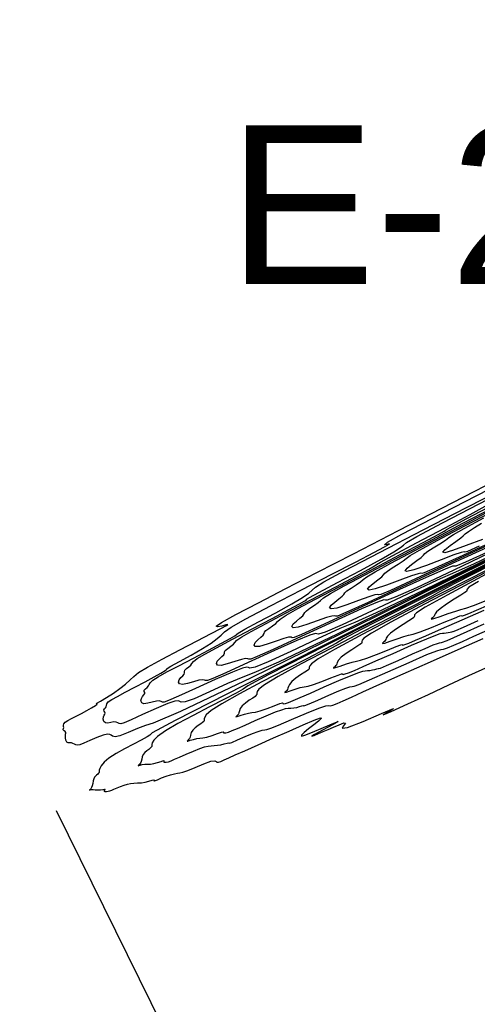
# Model space of a CAD drawing. Extents: x 3249832 to 3255657, y 13789405 to 13793316.
# Tile 593 of 656: x 3254860 to 3254917, y 13790713 to 13790838. Entities that reach past the tile are written whole.
import ezdxf

# ---------------------------------------------------------------- set-up
doc = ezdxf.new("R2010")
doc.units = 0
doc.header["$LTSCALE"] = 100
doc.header["$MEASUREMENT"] = 0
doc.linetypes.add('DASHED', pattern=[0.75, 0.5, -0.25])
for name, color, linetype in [('GRATIO_CON', 10, 'CONTINUOUS'), ('GRATIO_ICON', 7, 'CONTINUOUS'), ('PLAN', 7, 'CONTINUOUS'), ('TARGETS_EAST', 7, 'CONTINUOUS')]:
    doc.layers.add(name, color=color, linetype=linetype)
doc.styles.get("Standard").update_dxf_attribs({"font": 'arial.ttf'})

# ---------------------------------------------------------------- blocks, each defined once
blk = doc.blocks.new('Gratio_032316_contours')
at = {"layer": 'GRATIO_CON', "color": 5, "linetype": 'Continuous', "flags": 128}
for points in [[(3254923.45, 13790771.71), (3254904.7, 13790762.43), (3254888.79, 13790754.62), (3254879.89, 13790750.38), (3254876.45, 13790748.89), (3254875.47, 13790748.6), (3254874.48, 13790748.23), (3254873.3, 13790747.73), (3254872.26, 13790747.32), (3254871.64, 13790747.18), (3254871.33, 13790747.24), (3254871.17, 13790747.38), (3254870.99, 13790747.49), (3254870.68, 13790747.52), (3254870.15, 13790747.39), (3254869.36, 13790747.09), (3254868.47, 13790746.7), (3254867.69, 13790746.37), (3254867.19, 13790746.17), (3254866.9, 13790746.11), (3254866.71, 13790746.15), (3254866.53, 13790746.24), (3254866.34, 13790746.35), (3254866.14, 13790746.42), (3254865.93, 13790746.43), (3254865.73, 13790746.43), (3254865.56, 13790746.52), (3254865.56, 13790746.52), (3254865.45, 13790746.75), (3254865.39, 13790747.05), (3254865.39, 13790747.33), (3254865.42, 13790747.52), (3254865.45, 13790747.64), (3254865.44, 13790747.73), (3254865.34, 13790747.84), (3254865.22, 13790747.95), (3254865.12, 13790748.06), (3254865.12, 13790748.15), (3254865.15, 13790748.24), (3254865.18, 13790748.34), (3254865.15, 13790748.48), (3254865.13, 13790748.65), (3254865.18, 13790748.83), (3254865.37, 13790749.02), (3254865.7, 13790749.22), (3254866.17, 13790749.47), (3254866.76, 13790749.78), (3254867.41, 13790750.13), (3254868.07, 13790750.49), (3254868.69, 13790750.84), (3254869.16, 13790751.13), (3254869.4, 13790751.3), (3254869.36, 13790751.33), (3254869.26, 13790751.33), (3254869.34, 13790751.41), (3254869.82, 13790751.69), (3254870.58, 13790752.12), (3254871.44, 13790752.66), (3254872.26, 13790753.25), (3254872.97, 13790753.82), (3254873.54, 13790754.34), (3254873.99, 13790754.78), (3254874.6, 13790755.27), (3254875.72, 13790755.97), (3254877.56, 13790756.98), (3254879.8, 13790758.15), (3254881.98, 13790759.28), (3254883.74, 13790760.18), (3254884.97, 13790760.82), (3254885.67, 13790761.2), (3254885.84, 13790761.33), (3254885.61, 13790761.28), (3254885.12, 13790761.14), (3254884.57, 13790761.02), (3254884.38, 13790761.11), (3254885.04, 13790761.59), (3254886.88, 13790762.61), (3254889.7, 13790764.08), (3254893.18, 13790765.87), (3254897.08, 13790767.88), (3254901.69, 13790770.25), (3254907.38, 13790773.19), (3254914.22, 13790776.73), (3254921.04, 13790780.25)], [(3254928.32, 13790774.26), (3254912.8, 13790766.57), (3254899.62, 13790760.11), (3254892.23, 13790756.59), (3254889.15, 13790755.25), (3254887.73, 13790754.71), (3254885.82, 13790753.88), (3254883.55, 13790752.84), (3254881.6, 13790751.98), (3254880.47, 13790751.58), (3254879.98, 13790751.53), (3254879.81, 13790751.64), (3254879.62, 13790751.73), (3254879.19, 13790751.68), (3254878.29, 13790751.36), (3254876.82, 13790750.74), (3254875.12, 13790749.98), (3254873.66, 13790749.33), (3254872.78, 13790748.96), (3254872.36, 13790748.83), (3254872.16, 13790748.85), (3254871.99, 13790748.94), (3254871.78, 13790749.02), (3254871.5, 13790749.05), (3254871.13, 13790748.99), (3254870.75, 13790748.92), (3254870.42, 13790748.93), (3254870.42, 13790748.93), (3254870.23, 13790749.11), (3254870.15, 13790749.39), (3254870.17, 13790749.68), (3254870.27, 13790749.89), (3254870.37, 13790750.05), (3254870.41, 13790750.18), (3254870.36, 13790750.3), (3254870.27, 13790750.43), (3254870.23, 13790750.56), (3254870.3, 13790750.69), (3254870.42, 13790750.82), (3254870.52, 13790750.97), (3254870.55, 13790751.13), (3254870.59, 13790751.32), (3254870.78, 13790751.57), (3254871.23, 13790751.88), (3254871.95, 13790752.28), (3254872.93, 13790752.81), (3254874.14, 13790753.45), (3254875.42, 13790754.12), (3254876.57, 13790754.74), (3254877.42, 13790755.21), (3254877.95, 13790755.52), (3254878.18, 13790755.69), (3254878.17, 13790755.73), (3254878.21, 13790755.8), (3254878.67, 13790756.07), (3254879.77, 13790756.67), (3254881.24, 13790757.47), (3254882.68, 13790758.29), (3254883.77, 13790758.99), (3254884.52, 13790759.56), (3254885.02, 13790760.01), (3254885.45, 13790760.4), (3254886.29, 13790760.98), (3254888.11, 13790762.03), (3254891.25, 13790763.7), (3254895.14, 13790765.71), (3254898.95, 13790767.67), (3254902.03, 13790769.25), (3254904.24, 13790770.4), (3254905.61, 13790771.12), (3254906.2, 13790771.45), (3254906.22, 13790771.5), (3254905.91, 13790771.42), (3254905.61, 13790771.38), (3254905.99, 13790771.7), (3254907.8, 13790772.72), (3254911.6, 13790774.71), (3254917.13, 13790777.55), (3254923.94, 13790781.04)], [(3254920.9, 13790770.72), (3254910.46, 13790765.6), (3254904.56, 13790762.79), (3254901.86, 13790761.6), (3254899.99, 13790760.82), (3254897.16, 13790759.52), (3254893.81, 13790757.95), (3254890.94, 13790756.64), (3254889.3, 13790755.97), (3254888.63, 13790755.82), (3254888.45, 13790755.9), (3254888.26, 13790755.97), (3254887.7, 13790755.84), (3254886.43, 13790755.34), (3254884.28, 13790754.39), (3254881.78, 13790753.26), (3254879.63, 13790752.29), (3254878.37, 13790751.74), (3254877.82, 13790751.54), (3254877.61, 13790751.56), (3254877.45, 13790751.63), (3254877.21, 13790751.7), (3254876.85, 13790751.68), (3254876.33, 13790751.55), (3254875.76, 13790751.4), (3254875.28, 13790751.34), (3254875.28, 13790751.34), (3254875, 13790751.48), (3254874.9, 13790751.73), (3254874.96, 13790752.02), (3254875.11, 13790752.27), (3254875.28, 13790752.47), (3254875.39, 13790752.63), (3254875.38, 13790752.77), (3254875.32, 13790752.91), (3254875.33, 13790753.06), (3254875.48, 13790753.23), (3254875.69, 13790753.41), (3254875.87, 13790753.59), (3254875.94, 13790753.78), (3254876.06, 13790753.99), (3254876.39, 13790754.3), (3254877.09, 13790754.74), (3254878.19, 13790755.35), (3254879.69, 13790756.14), (3254881.53, 13790757.11), (3254883.43, 13790758.12), (3254885.06, 13790758.99), (3254886.15, 13790759.58), (3254886.75, 13790759.92), (3254886.96, 13790760.07), (3254886.98, 13790760.12), (3254887.17, 13790760.26), (3254888, 13790760.73), (3254889.73, 13790761.65), (3254891.91, 13790762.81), (3254893.92, 13790763.93), (3254895.28, 13790764.74), (3254896.06, 13790765.3), (3254896.5, 13790765.68), (3254896.9, 13790766.03), (3254897.97, 13790766.7), (3254900.5, 13790768.09), (3254904.95, 13790770.41), (3254910.48, 13790773.27), (3254915.92, 13790776.07), (3254920.31, 13790778.32)], [(3254921.29, 13790771.09), (3254916.9, 13790769), (3254914.56, 13790767.95), (3254912.25, 13790766.93), (3254908.49, 13790765.17), (3254904.06, 13790763.07), (3254900.28, 13790761.3), (3254898.13, 13790760.37), (3254897.29, 13790760.1), (3254897.09, 13790760.16), (3254896.89, 13790760.2), (3254896.21, 13790760), (3254894.57, 13790759.32), (3254891.74, 13790758.05), (3254888.43, 13790756.54), (3254885.6, 13790755.24), (3254883.97, 13790754.52), (3254883.28, 13790754.26), (3254883.06, 13790754.26), (3254882.9, 13790754.33), (3254882.65, 13790754.37), (3254882.2, 13790754.31), (3254881.53, 13790754.12), (3254880.78, 13790753.88), (3254880.14, 13790753.76), (3254880.14, 13790753.76), (3254879.77, 13790753.84), (3254879.66, 13790754.07), (3254879.74, 13790754.37), (3254879.95, 13790754.65), (3254880.2, 13790754.88), (3254880.37, 13790755.08), (3254880.4, 13790755.24), (3254880.38, 13790755.39), (3254880.44, 13790755.56), (3254880.66, 13790755.77), (3254880.96, 13790756), (3254881.21, 13790756.22), (3254881.34, 13790756.42), (3254881.52, 13790756.67), (3254881.99, 13790757.04), (3254882.95, 13790757.61), (3254884.44, 13790758.41), (3254886.45, 13790759.47), (3254888.92, 13790760.77), (3254891.45, 13790762.11), (3254893.56, 13790763.23), (3254894.88, 13790763.95), (3254895.54, 13790764.32), (3254895.75, 13790764.46), (3254895.78, 13790764.51), (3254896.13, 13790764.73), (3254897.33, 13790765.38), (3254899.68, 13790766.63), (3254902.57, 13790768.16), (3254905.16, 13790769.56), (3254906.78, 13790770.49), (3254907.61, 13790771.03), (3254907.98, 13790771.35), (3254908.36, 13790771.66), (3254909.66, 13790772.42), (3254912.89, 13790774.14), (3254918.65, 13790777.13)], [(3254918.95, 13790770.62), (3254915.79, 13790769.17), (3254914.59, 13790768.68), (3254914.36, 13790768.68), (3254914.17, 13790768.68), (3254913.24, 13790768.32), (3254910.85, 13790767.27), (3254906.66, 13790765.36), (3254901.74, 13790763.09), (3254897.55, 13790761.16), (3254895.15, 13790760.08), (3254894.2, 13790759.69), (3254893.96, 13790759.66), (3254893.82, 13790759.72), (3254893.52, 13790759.72), (3254892.91, 13790759.58), (3254891.93, 13790759.24), (3254890.81, 13790758.85), (3254889.86, 13790758.58), (3254889.86, 13790758.58), (3254889.32, 13790758.56), (3254889.17, 13790758.75), (3254889.31, 13790759.06), (3254889.64, 13790759.4), (3254890.03, 13790759.72), (3254890.32, 13790759.99), (3254890.43, 13790760.18), (3254890.49, 13790760.35), (3254890.65, 13790760.56), (3254891.02, 13790760.85), (3254891.5, 13790761.17), (3254891.9, 13790761.47), (3254892.13, 13790761.71), (3254892.45, 13790762.01), (3254893.2, 13790762.51), (3254894.67, 13790763.33), (3254896.92, 13790764.53), (3254899.97, 13790766.14), (3254903.7, 13790768.1), (3254907.48, 13790770.1), (3254910.55, 13790771.72), (3254912.35, 13790772.69), (3254913.13, 13790773.11), (3254913.31, 13790773.23), (3254913.4, 13790773.3), (3254914.05, 13790773.66), (3254915.98, 13790774.69), (3254919.59, 13790776.59)], [(3254918.99, 13790771.25), (3254914.12, 13790769.01), (3254908.4, 13790766.37), (3254903.52, 13790764.12), (3254900.74, 13790762.86), (3254899.66, 13790762.4), (3254899.41, 13790762.37), (3254899.27, 13790762.41), (3254898.95, 13790762.39), (3254898.27, 13790762.21), (3254897.13, 13790761.81), (3254895.83, 13790761.33), (3254894.72, 13790760.99), (3254894.72, 13790760.99), (3254894.1, 13790760.92), (3254893.93, 13790761.09), (3254894.1, 13790761.4), (3254894.49, 13790761.77), (3254894.94, 13790762.13), (3254895.3, 13790762.44), (3254895.45, 13790762.65), (3254895.54, 13790762.83), (3254895.75, 13790763.06), (3254896.2, 13790763.39), (3254896.77, 13790763.76), (3254897.24, 13790764.1), (3254897.53, 13790764.36), (3254897.92, 13790764.68), (3254898.81, 13790765.24), (3254900.53, 13790766.19), (3254903.17, 13790767.59), (3254906.73, 13790769.47), (3254911.09, 13790771.77), (3254915.49, 13790774.09), (3254919.04, 13790775.97)], [(3254921.58, 13790772.67), (3254915.05, 13790769.65), (3254909.49, 13790767.08), (3254906.34, 13790765.64), (3254905.12, 13790765.12), (3254904.86, 13790765.07), (3254904.73, 13790765.11), (3254904.39, 13790765.07), (3254903.62, 13790764.84), (3254902.33, 13790764.37), (3254900.84, 13790763.82), (3254899.58, 13790763.4), (3254899.58, 13790763.4), (3254898.87, 13790763.29), (3254898.68, 13790763.43), (3254898.88, 13790763.75), (3254899.33, 13790764.15), (3254899.85, 13790764.55), (3254900.27, 13790764.89), (3254900.47, 13790765.12), (3254900.6, 13790765.31), (3254900.85, 13790765.56), (3254901.38, 13790765.93), (3254902.04, 13790766.35), (3254902.59, 13790766.72), (3254902.92, 13790767), (3254903.38, 13790767.35), (3254904.41, 13790767.98), (3254906.39, 13790769.06), (3254909.41, 13790770.66), (3254913.49, 13790772.8), (3254918.47, 13790775.43)], [(3254921.71, 13790772.93), (3254915.46, 13790770.04), (3254911.93, 13790768.42), (3254910.58, 13790767.83), (3254910.31, 13790767.77), (3254910.19, 13790767.8), (3254909.82, 13790767.74), (3254908.98, 13790767.47), (3254907.53, 13790766.93), (3254905.86, 13790766.3), (3254904.44, 13790765.81), (3254904.44, 13790765.81), (3254903.65, 13790765.65), (3254903.44, 13790765.77), (3254903.67, 13790766.09), (3254904.18, 13790766.52), (3254904.77, 13790766.97), (3254905.25, 13790767.34), (3254905.49, 13790767.59), (3254905.65, 13790767.79), (3254905.96, 13790768.06), (3254906.57, 13790768.47), (3254907.3, 13790768.93), (3254907.93, 13790769.35), (3254908.32, 13790769.65), (3254908.85, 13790770.02), (3254910.02, 13790770.71), (3254912.25, 13790771.92), (3254915.65, 13790773.72), (3254920.25, 13790776.14)], [(3254917.93, 13790772.06), (3254915.89, 13790771.27), (3254914.16, 13790770.64), (3254914.16, 13790770.64), (3254913.2, 13790770.37), (3254912.95, 13790770.45), (3254913.24, 13790770.78), (3254913.87, 13790771.27), (3254914.6, 13790771.8), (3254915.2, 13790772.24), (3254915.53, 13790772.53), (3254915.76, 13790772.75), (3254916.17, 13790773.06), (3254916.93, 13790773.54), (3254917.84, 13790774.11)]]:
    blk.add_lwpolyline(points, dxfattribs=at)
at = {"layer": 'GRATIO_CON', "color": 1, "linetype": 'Continuous', "flags": 128}
for points in [[(3254922.94, 13790771.19), (3254903.88, 13790761.69), (3254887.86, 13790753.66), (3254879.23, 13790749.25), (3254876.33, 13790747.67), (3254876.02, 13790747.39), (3254875.69, 13790747.16), (3254874.95, 13790746.75), (3254873.95, 13790746.24), (3254872.85, 13790745.66), (3254871.78, 13790745.07), (3254870.88, 13790744.5), (3254870.26, 13790743.97), (3254869.9, 13790743.53), (3254869.71, 13790743.19), (3254869.65, 13790742.96), (3254869.65, 13790742.81), (3254869.64, 13790742.7), (3254869.57, 13790742.58), (3254869.46, 13790742.46), (3254869.32, 13790742.34), (3254869.18, 13790742.23), (3254869.06, 13790742.1), (3254868.96, 13790741.9), (3254868.89, 13790741.62), (3254868.84, 13790741.3), (3254868.77, 13790741.01), (3254868.68, 13790740.79), (3254868.58, 13790740.64), (3254868.49, 13790740.54), (3254868.43, 13790740.49), (3254868.41, 13790740.47), (3254868.44, 13790740.47), (3254868.52, 13790740.49), (3254868.66, 13790740.52), (3254868.87, 13790740.53), (3254869.15, 13790740.51), (3254869.47, 13790740.48), (3254869.8, 13790740.48), (3254870.09, 13790740.52), (3254870.3, 13790740.57), (3254870.4, 13790740.58), (3254870.37, 13790740.52), (3254870.28, 13790740.41), (3254870.25, 13790740.32), (3254870.36, 13790740.27), (3254870.56, 13790740.27), (3254870.79, 13790740.31), (3254871, 13790740.37), (3254871.23, 13790740.45), (3254871.51, 13790740.58), (3254871.9, 13790740.74), (3254872.34, 13790740.92), (3254872.79, 13790741.09), (3254873.21, 13790741.21), (3254873.61, 13790741.28), (3254874.03, 13790741.33), (3254874.48, 13790741.36), (3254874.96, 13790741.4), (3254875.45, 13790741.47), (3254875.92, 13790741.59), (3254876.32, 13790741.71), (3254876.55, 13790741.76), (3254876.58, 13790741.71), (3254876.55, 13790741.64), (3254876.63, 13790741.64), (3254876.98, 13790741.77), (3254877.51, 13790741.99), (3254878.1, 13790742.22), (3254878.65, 13790742.4), (3254879.12, 13790742.53), (3254879.5, 13790742.6), (3254879.8, 13790742.63), (3254880.18, 13790742.71), (3254880.8, 13790742.92), (3254881.76, 13790743.32), (3254882.84, 13790743.77), (3254883.73, 13790744.09), (3254884.2, 13790744.16), (3254884.38, 13790744.07), (3254884.48, 13790743.97), (3254884.66, 13790743.97), (3254884.97, 13790744.07), (3254885.39, 13790744.26), (3254885.97, 13790744.52), (3254886.79, 13790744.89), (3254888, 13790745.43), (3254889.67, 13790746.17), (3254891.61, 13790747.03), (3254893.58, 13790747.9), (3254895.35, 13790748.69), (3254896.72, 13790749.29), (3254897.53, 13790749.59), (3254897.67, 13790749.52), (3254897.3, 13790749.17), (3254896.68, 13790748.69), (3254896.02, 13790748.17), (3254895.46, 13790747.72), (3254895.13, 13790747.4), (3254895.14, 13790747.28), (3254895.58, 13790747.38), (3254896.51, 13790747.75), (3254897.91, 13790748.34), (3254899.22, 13790748.89), (3254899.78, 13790749.09), (3254899.15, 13790748.72), (3254897.89, 13790748.05), (3254896.79, 13790747.46), (3254896.44, 13790747.24), (3254896.72, 13790747.34), (3254897.28, 13790747.58), (3254897.88, 13790747.83), (3254898.49, 13790748.1), (3254899.16, 13790748.39), (3254899.89, 13790748.71), (3254900.48, 13790748.93), (3254900.68, 13790748.9), (3254900.42, 13790748.58), (3254900.26, 13790748.26), (3254900.95, 13790748.37), (3254902.89, 13790749.13), (3254905.21, 13790750.13), (3254906.72, 13790750.76), (3254906.64, 13790750.65), (3254905.79, 13790750.18), (3254905.41, 13790749.93), (3254906.43, 13790750.37), (3254908.54, 13790751.33), (3254911.13, 13790752.53), (3254913.7, 13790753.72), (3254916.21, 13790754.89), (3254918.73, 13790756.06)], [(3254927.67, 13790773.41), (3254911.66, 13790765.44), (3254898.21, 13790758.69), (3254890.95, 13790754.98), (3254888.39, 13790753.59), (3254887.79, 13790753.19), (3254886.9, 13790752.68), (3254885.42, 13790751.91), (3254883.55, 13790750.94), (3254881.5, 13790749.88), (3254879.55, 13790748.84), (3254877.98, 13790747.92), (3254877.01, 13790747.23), (3254876.52, 13790746.74), (3254876.32, 13790746.42), (3254876.27, 13790746.21), (3254876.27, 13790746.07), (3254876.26, 13790745.97), (3254876.2, 13790745.86), (3254876.07, 13790745.73), (3254875.88, 13790745.59), (3254875.64, 13790745.42), (3254875.4, 13790745.21), (3254875.19, 13790744.96), (3254875.07, 13790744.66), (3254875, 13790744.35), (3254874.93, 13790744.08), (3254874.85, 13790743.87), (3254874.75, 13790743.73), (3254874.65, 13790743.64), (3254874.58, 13790743.57), (3254874.57, 13790743.54), (3254874.64, 13790743.56), (3254874.82, 13790743.62), (3254875.08, 13790743.69), (3254875.4, 13790743.74), (3254875.73, 13790743.75), (3254876.1, 13790743.75), (3254876.52, 13790743.8), (3254876.99, 13790743.93), (3254877.44, 13790744.08), (3254877.74, 13790744.18), (3254877.82, 13790744.17), (3254877.79, 13790744.09), (3254877.77, 13790744), (3254877.87, 13790743.97), (3254878.08, 13790743.98), (3254878.36, 13790744.04), (3254878.7, 13790744.16), (3254879.14, 13790744.35), (3254879.77, 13790744.62), (3254880.6, 13790744.98), (3254881.51, 13790745.37), (3254882.33, 13790745.7), (3254882.93, 13790745.9), (3254883.37, 13790746.01), (3254883.75, 13790746.06), (3254884.14, 13790746.08), (3254884.56, 13790746.12), (3254884.99, 13790746.18), (3254885.41, 13790746.29), (3254885.76, 13790746.39), (3254885.97, 13790746.43), (3254886, 13790746.4), (3254886.06, 13790746.38), (3254886.37, 13790746.48), (3254887.09, 13790746.78), (3254888.04, 13790747.2), (3254888.97, 13790747.59), (3254889.68, 13790747.86), (3254890.17, 13790748), (3254890.51, 13790748.07), (3254890.79, 13790748.11), (3254891.28, 13790748.25), (3254892.26, 13790748.64), (3254893.89, 13790749.35), (3254895.76, 13790750.16), (3254897.33, 13790750.81), (3254898.19, 13790751.09), (3254898.55, 13790751.12), (3254898.76, 13790751.09), (3254899.1, 13790751.18), (3254899.65, 13790751.39), (3254900.41, 13790751.73), (3254901.42, 13790752.19), (3254902.87, 13790752.85), (3254905.02, 13790753.81), (3254907.97, 13790755.11), (3254911.4, 13790756.63), (3254914.89, 13790758.18), (3254918.03, 13790759.59)], [(3254919.45, 13790769.18), (3254908.56, 13790763.73), (3254902.66, 13790760.72), (3254900.45, 13790759.52), (3254899.57, 13790758.99), (3254898.12, 13790758.21), (3254895.9, 13790757.06), (3254893.15, 13790755.65), (3254890.16, 13790754.1), (3254887.32, 13790752.6), (3254885.08, 13790751.35), (3254883.75, 13790750.49), (3254883.14, 13790749.96), (3254882.94, 13790749.65), (3254882.89, 13790749.46), (3254882.89, 13790749.33), (3254882.88, 13790749.24), (3254882.82, 13790749.13), (3254882.68, 13790749), (3254882.44, 13790748.83), (3254882.1, 13790748.6), (3254881.73, 13790748.33), (3254881.43, 13790748.02), (3254881.25, 13790747.71), (3254881.16, 13790747.4), (3254881.1, 13790747.15), (3254881.02, 13790746.96), (3254880.92, 13790746.83), (3254880.82, 13790746.73), (3254880.74, 13790746.65), (3254880.72, 13790746.62), (3254880.83, 13790746.64), (3254881.12, 13790746.74), (3254881.51, 13790746.86), (3254881.93, 13790746.96), (3254882.31, 13790746.99), (3254882.72, 13790747.03), (3254883.23, 13790747.12), (3254883.9, 13790747.34), (3254884.57, 13790747.58), (3254885.07, 13790747.77), (3254885.28, 13790747.81), (3254885.3, 13790747.76), (3254885.29, 13790747.69), (3254885.38, 13790747.66), (3254885.6, 13790747.68), (3254885.94, 13790747.78), (3254886.4, 13790747.96), (3254887.06, 13790748.24), (3254888.02, 13790748.66), (3254889.3, 13790749.22), (3254890.67, 13790749.81), (3254891.86, 13790750.31), (3254892.65, 13790750.6), (3254893.12, 13790750.74), (3254893.46, 13790750.78), (3254893.8, 13790750.81), (3254894.17, 13790750.84), (3254894.54, 13790750.89), (3254894.9, 13790750.98), (3254895.2, 13790751.07), (3254895.38, 13790751.11), (3254895.42, 13790751.09), (3254895.57, 13790751.11), (3254896.1, 13790751.32), (3254897.2, 13790751.8), (3254898.58, 13790752.41), (3254899.85, 13790752.96), (3254900.71, 13790753.31), (3254901.22, 13790753.48), (3254901.52, 13790753.54), (3254901.78, 13790753.58), (3254902.38, 13790753.79), (3254903.72, 13790754.35), (3254906.02, 13790755.37), (3254908.69, 13790756.56), (3254910.93, 13790757.54), (3254912.18, 13790758.03), (3254912.72, 13790758.17), (3254913.04, 13790758.22), (3254913.54, 13790758.39), (3254914.33, 13790758.72), (3254915.42, 13790759.2), (3254916.87, 13790759.86), (3254918.96, 13790760.8)], [(3254918.92, 13790768.77), (3254914.38, 13790766.45), (3254912.51, 13790765.44), (3254911.35, 13790764.79), (3254909.34, 13790763.73), (3254906.37, 13790762.21), (3254902.75, 13790760.36), (3254898.82, 13790758.32), (3254895.09, 13790756.37), (3254892.18, 13790754.77), (3254890.49, 13790753.74), (3254889.76, 13790753.17), (3254889.55, 13790752.88), (3254889.51, 13790752.7), (3254889.5, 13790752.59), (3254889.5, 13790752.5), (3254889.44, 13790752.41), (3254889.28, 13790752.27), (3254888.99, 13790752.07), (3254888.56, 13790751.78), (3254888.07, 13790751.44), (3254887.67, 13790751.08), (3254887.43, 13790750.75), (3254887.32, 13790750.46), (3254887.26, 13790750.22), (3254887.19, 13790750.05), (3254887.09, 13790749.92), (3254886.99, 13790749.82), (3254886.89, 13790749.74), (3254886.87, 13790749.69), (3254887.03, 13790749.73), (3254887.42, 13790749.86), (3254887.94, 13790750.03), (3254888.46, 13790750.17), (3254888.89, 13790750.24), (3254889.34, 13790750.3), (3254889.95, 13790750.45), (3254890.8, 13790750.74), (3254891.7, 13790751.09), (3254892.41, 13790751.36), (3254892.74, 13790751.46), (3254892.8, 13790751.44), (3254892.8, 13790751.38), (3254892.89, 13790751.35), (3254893.12, 13790751.39), (3254893.51, 13790751.52), (3254894.1, 13790751.75), (3254894.98, 13790752.13), (3254896.27, 13790752.7), (3254898, 13790753.46), (3254899.84, 13790754.26), (3254901.39, 13790754.92), (3254902.36, 13790755.3), (3254902.88, 13790755.46), (3254903.18, 13790755.51), (3254903.47, 13790755.53), (3254903.77, 13790755.55), (3254904.08, 13790755.6), (3254904.39, 13790755.68), (3254904.64, 13790755.75), (3254904.79, 13790755.78), (3254904.85, 13790755.77), (3254905.08, 13790755.84), (3254905.84, 13790756.16), (3254907.31, 13790756.81), (3254909.11, 13790757.62), (3254910.73, 13790758.33), (3254911.75, 13790758.76), (3254912.28, 13790758.95), (3254912.53, 13790759.01), (3254912.77, 13790759.06), (3254913.48, 13790759.33), (3254915.18, 13790760.07), (3254918.15, 13790761.4)], [(3254921.96, 13790769.77), (3254916.13, 13790766.76), (3254910.64, 13790763.9), (3254906.38, 13790761.62), (3254903.97, 13790760.25), (3254903, 13790759.6), (3254902.78, 13790759.34), (3254902.74, 13790759.2), (3254902.74, 13790759.11), (3254902.74, 13790759.04), (3254902.68, 13790758.96), (3254902.5, 13790758.82), (3254902.11, 13790758.56), (3254901.47, 13790758.15), (3254900.75, 13790757.66), (3254900.14, 13790757.2), (3254899.79, 13790756.83), (3254899.64, 13790756.56), (3254899.59, 13790756.36), (3254899.53, 13790756.22), (3254899.44, 13790756.11), (3254899.32, 13790756.01), (3254899.19, 13790755.9), (3254899.18, 13790755.84), (3254899.43, 13790755.9), (3254900.02, 13790756.1), (3254900.79, 13790756.37), (3254901.51, 13790756.6), (3254902.05, 13790756.73), (3254902.59, 13790756.85), (3254903.39, 13790757.1), (3254904.61, 13790757.56), (3254905.97, 13790758.11), (3254907.08, 13790758.55), (3254907.65, 13790758.76), (3254907.82, 13790758.8), (3254907.83, 13790758.76), (3254907.91, 13790758.74), (3254908.16, 13790758.8), (3254908.66, 13790758.99), (3254909.5, 13790759.34), (3254910.82, 13790759.92), (3254912.78, 13790760.79), (3254915.4, 13790761.94), (3254918.17, 13790763.15)], [(3254918.41, 13790767.66), (3254913.48, 13790765.05), (3254910.71, 13790763.51), (3254909.62, 13790762.81), (3254909.39, 13790762.57), (3254909.36, 13790762.45), (3254909.36, 13790762.37), (3254909.35, 13790762.31), (3254909.3, 13790762.23), (3254909.11, 13790762.09), (3254908.67, 13790761.8), (3254907.93, 13790761.33), (3254907.09, 13790760.78), (3254906.37, 13790760.26), (3254905.97, 13790759.87), (3254905.8, 13790759.61), (3254905.75, 13790759.43), (3254905.69, 13790759.31), (3254905.61, 13790759.2), (3254905.49, 13790759.1), (3254905.35, 13790758.98), (3254905.33, 13790758.92), (3254905.62, 13790758.98), (3254906.32, 13790759.22), (3254907.21, 13790759.54), (3254908.04, 13790759.81), (3254908.63, 13790759.97), (3254909.21, 13790760.12), (3254910.11, 13790760.42), (3254911.51, 13790760.97), (3254913.1, 13790761.61), (3254914.41, 13790762.15), (3254915.11, 13790762.41), (3254915.33, 13790762.47), (3254915.35, 13790762.44), (3254915.42, 13790762.43), (3254915.68, 13790762.51), (3254916.23, 13790762.72), (3254917.19, 13790763.14), (3254918.74, 13790763.82)], [(3254917.45, 13790766.77), (3254916.24, 13790766.02), (3254916.01, 13790765.8), (3254915.98, 13790765.69), (3254915.98, 13790765.63), (3254915.97, 13790765.58), (3254915.92, 13790765.51), (3254915.71, 13790765.36), (3254915.22, 13790765.04), (3254914.39, 13790764.51), (3254913.43, 13790763.89), (3254912.61, 13790763.32), (3254912.15, 13790762.92), (3254911.97, 13790762.66), (3254911.91, 13790762.5), (3254911.86, 13790762.39), (3254911.78, 13790762.3), (3254911.65, 13790762.19), (3254911.5, 13790762.07), (3254911.49, 13790762), (3254911.82, 13790762.07), (3254912.61, 13790762.34), (3254913.64, 13790762.71), (3254914.57, 13790763.03), (3254915.21, 13790763.21), (3254915.83, 13790763.39), (3254916.82, 13790763.74), (3254918.42, 13790764.37)]]:
    blk.add_lwpolyline(points, dxfattribs=at)
at = {"layer": 'GRATIO_ICON', "color": 7, "linetype": 'Continuous', "flags": 128}
for points in [[(3254919.83, 13790770.81), (3254914.32, 13790768.18), (3254909.61, 13790765.96), (3254906.96, 13790764.77), (3254905.94, 13790764.39), (3254905.72, 13790764.42), (3254905.53, 13790764.44), (3254904.72, 13790764.16), (3254902.71, 13790763.29), (3254899.2, 13790761.7), (3254895.09, 13790759.82), (3254891.57, 13790758.2), (3254889.56, 13790757.3), (3254888.74, 13790756.97), (3254888.51, 13790756.96), (3254888.36, 13790757.02), (3254888.08, 13790757.04), (3254887.56, 13790756.94), (3254886.73, 13790756.68), (3254885.79, 13790756.37), (3254885, 13790756.17), (3254885, 13790756.17), (3254884.55, 13790756.2), (3254884.42, 13790756.41), (3254884.53, 13790756.71), (3254884.8, 13790757.02), (3254885.11, 13790757.3), (3254885.34, 13790757.53), (3254885.42, 13790757.71), (3254885.43, 13790757.87), (3254885.54, 13790758.06), (3254885.84, 13790758.31), (3254886.23, 13790758.59), (3254886.55, 13790758.84), (3254886.73, 13790759.07), (3254886.99, 13790759.34), (3254887.6, 13790759.77), (3254888.81, 13790760.47), (3254890.68, 13790761.47), (3254893.21, 13790762.8), (3254896.31, 13790764.44), (3254899.46, 13790766.1), (3254902.05, 13790767.48), (3254903.62, 13790768.32), (3254904.33, 13790768.72), (3254904.53, 13790768.84), (3254904.59, 13790768.91), (3254905.09, 13790769.2), (3254906.66, 13790770.04), (3254909.64, 13790771.61), (3254913.24, 13790773.51), (3254916.4, 13790775.19), (3254918.29, 13790776.24)], [(3254920.55, 13790769.26), (3254916.85, 13790767.36), (3254912.36, 13790765.06), (3254907.47, 13790762.54), (3254902.87, 13790760.13), (3254899.28, 13790758.2), (3254897.23, 13790757), (3254896.38, 13790756.38), (3254896.17, 13790756.11), (3254896.12, 13790755.95), (3254896.12, 13790755.85), (3254896.12, 13790755.77), (3254896.06, 13790755.68), (3254895.89, 13790755.54), (3254895.55, 13790755.31), (3254895.02, 13790754.97), (3254894.41, 13790754.55), (3254893.9, 13790754.14), (3254893.61, 13790753.79), (3254893.48, 13790753.51), (3254893.42, 13790753.29), (3254893.36, 13790753.13), (3254893.27, 13790753.01), (3254893.15, 13790752.91), (3254893.04, 13790752.82), (3254893.03, 13790752.77), (3254893.23, 13790752.81), (3254893.72, 13790752.98), (3254894.36, 13790753.2), (3254894.98, 13790753.38), (3254895.47, 13790753.48), (3254895.96, 13790753.57), (3254896.67, 13790753.77), (3254897.7, 13790754.15), (3254898.84, 13790754.6), (3254899.74, 13790754.96), (3254900.19, 13790755.11), (3254900.31, 13790755.12), (3254900.32, 13790755.07), (3254900.4, 13790755.05), (3254900.64, 13790755.1), (3254901.08, 13790755.25), (3254901.8, 13790755.55), (3254902.9, 13790756.03), (3254904.52, 13790756.75), (3254906.7, 13790757.7), (3254909.01, 13790758.71), (3254910.93, 13790759.53), (3254912.08, 13790760), (3254912.63, 13790760.19), (3254912.9, 13790760.24), (3254913.13, 13790760.25), (3254913.38, 13790760.27), (3254913.63, 13790760.31), (3254913.88, 13790760.37), (3254914.08, 13790760.43), (3254914.2, 13790760.46), (3254914.27, 13790760.46), (3254914.59, 13790760.58), (3254915.57, 13790761), (3254917.42, 13790761.82)], [(3254917.52, 13790771.21), (3254916.04, 13790770.55), (3254915.76, 13790770.47), (3254915.65, 13790770.5), (3254915.26, 13790770.41), (3254914.33, 13790770.1), (3254912.73, 13790769.5), (3254910.88, 13790768.79), (3254909.3, 13790768.22), (3254909.3, 13790768.22), (3254908.42, 13790768.01), (3254908.2, 13790768.11), (3254908.46, 13790768.44), (3254909.02, 13790768.9), (3254909.68, 13790769.38), (3254910.23, 13790769.79), (3254910.51, 13790770.06), (3254910.7, 13790770.27), (3254911.06, 13790770.56), (3254911.75, 13790771), (3254912.57, 13790771.52), (3254913.27, 13790771.97), (3254913.71, 13790772.29), (3254914.31, 13790772.69), (3254915.62, 13790773.45), (3254918.11, 13790774.78)]]:
    blk.add_lwpolyline(points, dxfattribs=at)

msp = doc.modelspace()

# ---------------------------------------------------------------- linework, layer by layer
at = {"layer": 'PLAN', "color": 8, "linetype": 'DASHED'}
msp.add_line((3253637.88, 13793227.22), (3255477.47, 13789493.09), dxfattribs=at)

# ---------------------------------------------------------------- block references
at = {"layer": 'TARGETS_EAST'}
msp.add_blockref('Gratio_032316_contours', (0, 0), dxfattribs=at)

# ---------------------------------------------------------------- texts
msp.add_text('E-27', height=20, dxfattribs=at).set_placement((3254885.85, 13790804.23))

doc.saveas('drawing.dxf')
